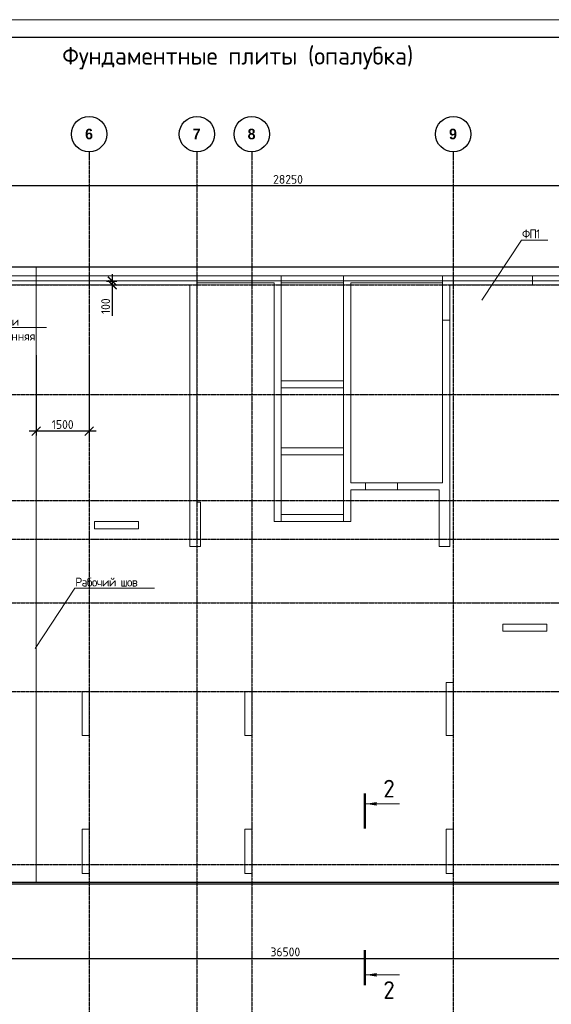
# Model space of a CAD drawing. Header units: millimetres. Extents: x -93479 to 1057970, y -66333 to 172656.
# Tile 296 of 473: x 463317 to 478357, y -35437 to -7591. Entities that reach past the tile are written whole.
import ezdxf
from ezdxf import colors
from ezdxf.entities.mleader import LeaderData, LeaderLine
from ezdxf.math import Vec2, Vec3

# ---------------------------------------------------------------- set-up
doc = ezdxf.new("R2010")
doc.units = ezdxf.units.MM
for name, pattern in [('01 Штриховая _4 мм_', [6, 3.5, -2.5]), ('______5', [1100, 800, -100, 100, -100]), ('осевая', [50.8, 31.75, -6.35, 6.35, -6.35])]:
    doc.linetypes.add(name, pattern=pattern)
for name, color, linetype, lineweight in [('0 Фундамент', 5, 'Continuous', 30), ('1 Стены', 3, 'Continuous', 30), ('Оси', 40, '______5', 18), ('подоснова', 151, 'Continuous', 5), ('РАЗМЕРЫ', 7, 'Continuous', 9), ('ТОНКИЕ', 7, 'Continuous', 9), ('Узлы', 7, 'Continuous', 0)]:
    doc.layers.add(name, color=color, linetype=linetype, lineweight=lineweight)
doc.layers.add('ТОЛСТЫЕ_ОСНОВНЫЕ', color=6, linetype='Continuous')
doc.styles.add('GOST-2.304_Type-B', font='GOST_Common.ttf')
doc.styles.add('MtXpl_Century Gothic', font='GOTHICB.TTF', dxfattribs={"height": 0.2})
doc.linetypes.add('163 Фуникулер', pattern='A,0,-2,[18,Russia-GOST_Topo.shx,S=0.05,R=0,X=0,Y=0],-4,[17,Russia-GOST_Topo.shx,S=0.05,R=0,X=0,Y=0],-2,0', length=8)
doc.dimstyles.new('СПДС', dxfattribs={"dimscale": 100, "dimtxt": 2.5, "dimasz": 2.5, "dimexe": 1.25, "dimexo": 0, "dimtad": 1, "dimdec": 0, "dimtxsty": 'GOST-2.304_Type-B', "dimblk": 'ARCHTICK', "dimcen": 2.5, "dimdle": 2, "dimadec": 0, "dimazin": 2, "dimtfac": 0.75, "dimtdec": 0, "dimtmove": 1, "dimatfit": 3, "dimfxl": 1, "dimtolj": 1, "dimarcsym": 1})

# ---------------------------------------------------------------- blocks, each defined once
blk = doc.blocks.new('оси')
at = {"color": 7, "linetype": 'ByBlock', "lineweight": -2}
for centre in [(21513, 651.4), (24563, 651.4), (26113, 651.4), (31813, 651.4)]:
    blk.add_circle(centre, 500, dxfattribs=at)
at = {"layer": 'Оси', "color": 7, "linetype": 'осевая', "lineweight": 25, "transparency": 33554687}
for p, q in [((21513.5, 151.4), (21513.5, -36280.2)), ((24563.5, 151.4), (24563.5, -36280.2)), ((26113.5, 151.4), (26113.5, -36280.2)), ((31813.5, 151.4), (31813.5, -36280.2)), ((-11815.1, -3606.9), (53620.6, -3606.9)), ((-11815.1, -6706.9), (53620.6, -6706.9)), ((-11815.1, -9706.9), (53620.6, -9706.9)), ((-11815.1, -10806.9), (53620.6, -10806.9)), ((-11815.1, -12606.9), (53620.6, -12606.9)), ((-11815.1, -15106.9), (53620.6, -15106.9)), ((-11815.1, -20006.9), (53620.6, -20006.9)), ((-11416.6, -20506.9), (53620.6, -20506.9))]:
    blk.add_line(p, q, dxfattribs=at)
at = {"layer": 'Оси', "color": 7, "lineweight": 25, "transparency": 33554687, "style": 'MtXpl_Century Gothic'}
for s, p in [('6', (21398.4, 505.2)), ('7', (24439.5, 505.2)), ('8', (25996, 505.2)), ('9', (31693.9, 505.2))]:
    blk.add_text(s, height=300, dxfattribs=at).set_placement(p)
blk = doc.blocks.new('*U1946')
at = {"layer": 'ТОЛСТЫЕ_ОСНОВНЫЕ', "color": 7}
blk.add_lwpolyline([(20, 5), (1184, 5), (1184, 415), (20, 415)], close=True, dxfattribs=at)
at = {"layer": 'ТОНКИЕ', "color": 7}
blk.add_lwpolyline([(0, 0), (1189, 0), (1189, 420), (0, 420)], close=True, dxfattribs=at)
blk = doc.blocks.new('_ArchTick')
at = {"color": 0, "linetype": 'ByBlock', "const_width": 0.15}
blk.add_lwpolyline([(-0.5, -0.5), (0.5, 0.5)], dxfattribs=at)
blk = doc.blocks.new('*D512')
at = {"layer": 'DEFPOINTS', "color": 0, "ltscale": 100, "transparency": 16777216}
for p in [(456783, -12294), (456783, -12405), (485033, -13056)]:
    blk.add_point(p, dxfattribs=at)
at = {"layer": 'РАЗМЕРЫ', "color": 0, "lineweight": -2, "transparency": 16777216}
for p, q in [((456783, -12405), (456783, -12169)), ((485033, -13056), (485033, -12169)), ((485233, -12294), (456583, -12294))]:
    blk.add_line(p, q, dxfattribs=at)
at = {"layer": 'РАЗМЕРЫ', "color": 0, "lineweight": -2, "ltscale": 100, "transparency": 16777216, "xscale": 250, "yscale": 250, "zscale": 250, "rotation": 180}
blk.add_blockref('_ArchTick', (456783, -12294), dxfattribs=at)
at = {"layer": 'РАЗМЕРЫ', "color": 0, "lineweight": -2, "ltscale": 100, "transparency": 16777216, "xscale": 250, "yscale": 250, "zscale": 250}
blk.add_blockref('_ArchTick', (485033, -12294), dxfattribs=at)
at = {"layer": 'РАЗМЕРЫ', "color": 0, "ltscale": 100, "transparency": 16777216, "insert": (470908, -12106), "char_height": 250, "attachment_point": 5, "style": 'GOST-2.304_Type-B'}
blk.add_mtext('\\A1;28250', dxfattribs=at)
blk = doc.blocks.new('_None')
blk = doc.blocks.new('*D1563')
at = {"layer": 'DEFPOINTS', "color": 0, "ltscale": 100, "transparency": 16777216}
for p in [(489083, -32776), (452583, -33016), (489083, -34143)]:
    blk.add_point(p, dxfattribs=at)
at = {"layer": 'РАЗМЕРЫ', "color": 0, "lineweight": -2, "transparency": 16777216}
for p, q in [((489083, -32776), (489083, -34268)), ((452583, -33016), (452583, -34268)), ((452383, -34143), (489283, -34143))]:
    blk.add_line(p, q, dxfattribs=at)
at = {"layer": 'РАЗМЕРЫ', "color": 0, "lineweight": -2, "ltscale": 100, "transparency": 16777216, "xscale": 250, "yscale": 250, "zscale": 250, "rotation": 180}
blk.add_blockref('_ArchTick', (452583, -34143), dxfattribs=at)
at = {"layer": 'РАЗМЕРЫ', "color": 0, "lineweight": -2, "ltscale": 100, "transparency": 16777216, "xscale": 250, "yscale": 250, "zscale": 250}
blk.add_blockref('_ArchTick', (489083, -34143), dxfattribs=at)
at = {"layer": 'РАЗМЕРЫ', "color": 0, "ltscale": 100, "transparency": 16777216, "insert": (470833, -33955), "char_height": 250, "attachment_point": 5, "style": 'GOST-2.304_Type-B'}
blk.add_mtext('\\A1;36500', dxfattribs=at)
blk = doc.blocks.new('для попер')
at = {"layer": '1 Стены', "color": 252, "lineweight": 0, "true_color": 0x939598}
for p, q in [((1025059, 86784, 360), (977509, 86784, 360)), ((1000239, 86784, 360), (1000239, 79834, 360)), ((1000239, 86784, 360), (1000239, 86784, 360)), ((1002009, 86784, 360), (1002009, 79834, 360)), ((1002009, 86784, 360), (1002009, 86784, 360)), ((1004809, 86784, 360), (1004809, 80934, 360)), ((1004809, 86784, 360), (1004809, 86784, 360)), ((1007349, 86784, 360), (1007349, 86784, 360)), ((1007349, 86784, 360), (1007349, 86534, 360)), ((997659, 86534, 360), (991359, 86534, 360)), ((997659, 86534, 360), (997659, 86534, 360)), ((997659, 86534, 360), (997659, 79134, 360)), ((997859, 86584, 360), (997859, 80384, 360)), ((997859, 86584, 360), (997859, 86584, 360)), ((997859, 86584, 360), (1000039, 86584, 360)), ((1000039, 79834, 360), (1000039, 86584, 360)), ((1000039, 86584, 360), (1000039, 86584, 360)), ((1000239, 86584, 360), (1000239, 86584, 360)), ((1002009, 86584, 360), (1000239, 86584, 360)), ((1002009, 86584, 360), (1002009, 86584, 360)), ((1002209, 86584, 360), (1004809, 86584, 360)), ((1002209, 86584, 360), (1002209, 86584, 360)), ((1002209, 86584, 360), (1002209, 80934, 360)), ((1004809, 86584, 360), (1004809, 86584, 360)), ((1005009, 86534, 360), (1005009, 86534, 360)), ((1005009, 79134, 360), (1005009, 86534, 360)), ((1005009, 86534, 360), (1009309, 86534, 360)), ((1007349, 86534, 360), (1007349, 86534, 360)), ((1004809, 85534, 360), (1004809, 85534, 360)), ((1005009, 85534, 360), (1004809, 85534, 360)), ((1005009, 85534, 360), (1005009, 85534, 360)), ((1000239, 83814, 360), (1000239, 83814, 360)), ((1002009, 83814, 360), (1000239, 83814, 360)), ((1002009, 83614, 360), (1000239, 83614, 360)), ((1000239, 83614, 360), (1000239, 83614, 360)), ((1002009, 83814, 360), (1002009, 83814, 360)), ((1002009, 83614, 360), (1002009, 83614, 360)), ((1000239, 81924, 360), (1002009, 81924, 360)), ((1000239, 81924, 360), (1000239, 81924, 360)), ((1002009, 81924, 360), (1002009, 81924, 360)), ((1000239, 81724, 360), (1000239, 81724, 360)), ((1000239, 81724, 360), (1002009, 81724, 360)), ((1002009, 81724, 360), (1002009, 81724, 360)), ((1004809, 80934, 360), (1002209, 80934, 360)), ((1002209, 80934, 360), (1002209, 80934, 360)), ((1002629, 80934, 360), (1002629, 80934, 360)), ((1002629, 80734, 360), (1002629, 80934, 360)), ((1003529, 80734, 360), (1003529, 80934, 360)), ((1003529, 80934, 360), (1003529, 80934, 360)), ((1004809, 80934, 360), (1004809, 80934, 360)), ((1002209, 80734, 360), (1002209, 80734, 360)), ((1004709, 80734, 360), (1002209, 80734, 360)), ((1002209, 80734, 360), (1002209, 79834, 360)), ((1002629, 80734, 360), (1002629, 80734, 360)), ((1003529, 80734, 360), (1003529, 80734, 360)), ((1004709, 80734, 360), (1004709, 80734, 360)), ((1004709, 79134, 360), (1004709, 80734, 360)), ((997859, 80384, 360), (997959, 80384, 360)), ((997859, 80384, 360), (997859, 80384, 360)), ((997959, 80384, 360), (997959, 80384, 360)), ((997959, 79134, 360), (997959, 80384, 360)), ((1000239, 80034, 360), (1000239, 80034, 360)), ((1002009, 80034, 360), (1000239, 80034, 360)), ((1002009, 80034, 360), (1002009, 80034, 360)), ((994959, 79634, 360), (994959, 79834, 360)), ((994959, 79834, 360), (994959, 79834, 360)), ((996209, 79834, 360), (994959, 79834, 360)), ((996209, 79834, 360), (996209, 79834, 360)), ((996209, 79634, 360), (996209, 79834, 360)), ((1000039, 79834, 360), (1000039, 79834, 360)), ((1000039, 79834, 360), (1002209, 79834, 360)), ((1000239, 79834, 360), (1000239, 79834, 360)), ((1002009, 79834, 360), (1002009, 79834, 360)), ((1002209, 79834, 360), (1002209, 79834, 360)), ((994959, 79634, 360), (996209, 79634, 360)), ((994959, 79634, 360), (994959, 79634, 360)), ((996209, 79634, 360), (996209, 79634, 360)), ((997659, 79134, 360), (997659, 79134, 360)), ((997659, 79134, 360), (997959, 79134, 360)), ((997959, 79134, 360), (997959, 79134, 360)), ((1004709, 79134, 360), (1004709, 79134, 360)), ((1005009, 79134, 360), (1004709, 79134, 360)), ((1005009, 79134, 360), (1005009, 79134, 360)), ((1006509, 76934, 360), (1006509, 76734, 360)), ((1006509, 76934, 360), (1006509, 76934, 360)), ((1006509, 76934, 360), (1007759, 76934, 360)), ((1007759, 76934, 360), (1007759, 76734, 360)), ((1007759, 76934, 360), (1007759, 76934, 360)), ((1006509, 76734, 360), (1006509, 76734, 360)), ((1006509, 76734, 360), (1007759, 76734, 360)), ((1007759, 76734, 360), (1007759, 76734, 360)), ((1005109, 75284, 360), (1004909, 75284, 360)), ((1004909, 73784, 360), (1004909, 75284, 360)), ((1004909, 75284, 360), (1004909, 75284, 360)), ((1005109, 75284, 360), (1005109, 75284, 360)), ((1005109, 75284, 360), (1005109, 73784, 360)), ((994809, 75034, 360), (994609, 75034, 360)), ((994609, 75034, 360), (994609, 75034, 360)), ((994609, 75034, 360), (994609, 73784, 360)), ((994809, 75034, 360), (994809, 75034, 360)), ((994809, 73784, 360), (994809, 75034, 360)), ((999409, 75034, 360), (999209, 75034, 360)), ((999209, 75034, 360), (999209, 75034, 360)), ((999209, 75034, 360), (999209, 73784, 360)), ((999409, 75034, 360), (999409, 75034, 360)), ((999409, 75034, 360), (999409, 73784, 360)), ((994809, 73784, 360), (994609, 73784, 360)), ((994609, 73784, 360), (994609, 73784, 360)), ((994809, 73784, 360), (994809, 73784, 360)), ((999209, 73784, 360), (999209, 73784, 360)), ((999209, 73784, 360), (999409, 73784, 360)), ((999409, 73784, 360), (999409, 73784, 360)), ((1004909, 73784, 360), (1004909, 73784, 360)), ((1005109, 73784, 360), (1004909, 73784, 360)), ((1005109, 73784, 360), (1005109, 73784, 360)), ((994609, 69884, 360), (994609, 71134, 360)), ((994809, 71134, 360), (994609, 71134, 360)), ((994809, 69884, 360), (994809, 71134, 360)), ((999209, 71134, 360), (999209, 69884, 360)), ((999209, 71134, 360), (999409, 71134, 360)), ((999409, 69884, 360), (999409, 71134, 360)), ((1005109, 71134, 360), (1004909, 71134, 360)), ((1004909, 71134, 360), (1004909, 69884, 360)), ((1005109, 71134, 360), (1005109, 69884, 360)), ((994609, 69884, 360), (994809, 69884, 360)), ((999409, 69884, 360), (999209, 69884, 360)), ((1005109, 69884, 360), (1004909, 69884, 360))]:
    blk.add_line(p, q, dxfattribs=at)
blk = doc.blocks.new('*D1858')
at = {"layer": 'DEFPOINTS', "color": 0, "ltscale": 100, "transparency": 16777216}
for p in [(465775, -14986), (465728, -15086), (465937, -15086)]:
    blk.add_point(p, dxfattribs=at)
at = {"layer": 'РАЗМЕРЫ', "color": 0, "lineweight": -2, "transparency": 16777216}
for p, q in [((465775, -14986), (466062, -14986)), ((465937, -14786), (465937, -15286)), ((465728, -15086), (466062, -15086)), ((465937, -15086), (465937, -15970))]:
    blk.add_line(p, q, dxfattribs=at)
at = {"layer": 'РАЗМЕРЫ', "color": 0, "lineweight": -2, "ltscale": 100, "transparency": 16777216, "xscale": 250, "yscale": 250, "zscale": 250}
for p, rotation in [((465937, -14986), 270), ((465937, -15086), 90)]:
    blk.add_blockref('_ArchTick', p, dxfattribs=dict(at, rotation=rotation))
at = {"layer": 'РАЗМЕРЫ', "color": 0, "ltscale": 100, "transparency": 16777216, "insert": (465749, -15694), "char_height": 250, "attachment_point": 5, "rotation": 90, "style": 'GOST-2.304_Type-B'}
blk.add_mtext('\\A1;100', dxfattribs=at)
blk = doc.blocks.new('*D1917')
at = {"layer": 'DEFPOINTS', "color": 0, "ltscale": 100, "transparency": 16777216}
for p in [(463783, -17076), (465283, -17076), (463783, -19227)]:
    blk.add_point(p, dxfattribs=at)
at = {"layer": 'РАЗМЕРЫ', "color": 0, "lineweight": -2, "transparency": 16777216}
for p, q in [((463783, -17076), (463783, -19352)), ((465283, -17076), (465283, -19352)), ((465483, -19227), (463583, -19227))]:
    blk.add_line(p, q, dxfattribs=at)
at = {"layer": 'РАЗМЕРЫ', "color": 0, "lineweight": -2, "ltscale": 100, "transparency": 16777216, "xscale": 250, "yscale": 250, "zscale": 250, "rotation": 180}
blk.add_blockref('_ArchTick', (463783, -19227), dxfattribs=at)
at = {"layer": 'РАЗМЕРЫ', "color": 0, "lineweight": -2, "ltscale": 100, "transparency": 16777216, "xscale": 250, "yscale": 250, "zscale": 250}
blk.add_blockref('_ArchTick', (465283, -19227), dxfattribs=at)
at = {"layer": 'РАЗМЕРЫ', "color": 0, "ltscale": 100, "transparency": 16777216, "insert": (464533, -19040), "char_height": 250, "attachment_point": 5, "style": 'GOST-2.304_Type-B'}
blk.add_mtext('\\A1;1500', dxfattribs=at)

msp = doc.modelspace()

# ---------------------------------------------------------------- linework, layer by layer
at = {"layer": '0 Фундамент', "color": 7}
for points in [[(449263.2, -31986.4), (495783, -31986.4), (495783, -14586.4), (491833, -14586.4)], [(485033, -14586.4), (455113, -14586.4)], [(452083, -32036.4), (452083, -33486.4), (456283, -33486.4), (456283, -36986.4), (460183, -36986.4), (460183, -44136.4), (485783, -44136.4), (485783, -37986.4), (489383, -37986.4), (489383, -32036.4), (452083, -32036.4)]]:
    msp.add_lwpolyline(points, dxfattribs=at)
at = {"layer": 'РАЗМЕРЫ', "color": 7, "linetype": '163 Фуникулер', "ltscale": 0.5}
msp.add_lwpolyline([(447983, -14975.5), (448482.8, -14975.5), (448482.8, -13208.9), (454958.8, -13208.9), (454958.8, -14977.1), (485183.7, -14977.1), (485191.6, -13212.6), (491666, -13220.7), (491672.4, -14991.7), (495387.1, -14985.2), (495409.1, -31638.9), (489013.4, -31638.9), (489013.4, -31986.4)], dxfattribs=at)
at = {"layer": 'РАЗМЕРЫ', "color": 7, "linetype": '01 Штриховая _4 мм_'}
msp.add_lwpolyline([(463782.8, -14586.4), (463782.8, -31987.5)], dxfattribs=at)
at = {"layer": 'Узлы', "color": 7, "linetype": 'Continuous', "lineweight": 0}
for p, q in [((473115.5, -29767.3), (474065.5, -29767.3)), ((473115.5, -34602.5), (474065.5, -34602.5))]:
    msp.add_line(p, q, dxfattribs=at)
at = {"layer": 'Узлы', "color": 7, "linetype": 'Continuous', "lineweight": 0, "const_width": 70}
for points in [[(473080.5, -29467.3), (473080.5, -30467.3)], [(473080.5, -34902.5), (473080.5, -33902.5)]]:
    msp.add_lwpolyline(points, dxfattribs=at)
at = {"layer": 'Узлы', "color": 7, "linetype": 'Continuous', "lineweight": 0}
for points in [[(473115.5, -29767.3), (473416, -29817.6), (473416, -29717.1)], [(473115.5, -34602.5), (473416, -34652.7), (473416, -34552.2)]]:
    msp.add_solid(points, dxfattribs=at)

# ---------------------------------------------------------------- block references
at = {"xscale": 100, "yscale": 100, "zscale": 100}
msp.add_blockref('*U1946', (428606, -49590.9), dxfattribs=at)
at = {"color": 7}
msp.add_blockref('оси', (443769.3, -11479.5), dxfattribs=at)
at = {"layer": 'РАЗМЕРЫ', "color": 7}
msp.add_blockref('для попер', (-529526.8, -101620.7, -360), dxfattribs=at)

# ---------------------------------------------------------------- texts
at = {"layer": 'Узлы', "color": 7, "linetype": 'Continuous', "lineweight": 0, "style": 'GOST-2.304_Type-B'}
msp.add_text('Фундаментные плиты (опалубка)', height=500, dxfattribs=at).set_placement((464520.7, -8861.5))
at = {"layer": 'Узлы', "color": 7, "linetype": 'Continuous', "lineweight": 0, "char_height": 500, "attachment_point": 5, "style": 'GOST-2.304_Type-B'}
for insert in [(473765.5, -29337.3), (473765.5, -35032.5)]:
    msp.add_mtext_dynamic_manual_height_columns('2', width=723.88, gutter_width=25, heights=[0], dxfattribs=dict(at, insert=insert))

# ---------------------------------------------------------------- dimensions: what is measured, and where the dimension line sits
at = {"layer": 'РАЗМЕРЫ', "color": 7}
for base, p1, p2, picture, middle in [((456782.8, -12293.7), (485033, -13056.4), (456782.8, -12405.2), '*D512', (470907.9, -12106.1)), ((463782.8, -19227.2), (465282.8, -17076), (463782.8, -17076), '*D1917', (464532.8, -19039.6)), ((489082.8, -34142.5), (452582.8, -33015.9), (489082.8, -32776.4), '*D1563', (470832.8, -33954.9))]:
    dim = msp.add_linear_dim(base=base, p1=p1, p2=p2, dimstyle='СПДС', dxfattribs=at)
    dim.commit()
    dim.dimension.update_dxf_attribs({"geometry": picture, "text_midpoint": middle})
dim = msp.add_linear_dim(base=(465936.8, -15086.4), p1=(465774.6, -14986.1), p2=(465727.8, -15086.4), angle=90, dimstyle='СПДС', dxfattribs=at)
dim.commit()
dim.dimension.update_dxf_attribs({"geometry": '*D1858', "text_midpoint": (466173.8, -15694.4), "dimtype": 160})

# ---------------------------------------------------------------- leaders
at = {"layer": 'подоснова', "color": 7, "ltscale": 0.3}
ml = msp.add_multileader_mtext('Standard', dxfattribs=at)
ml.set_content('{\\T0.9;ФП1}', color=7, style='GOST-2.304_Type-B')
ml.set_leader_properties(color=7, linetype='ByLayer', lineweight=15)
ml.set_arrow_properties(name='NONE')
ml.build(insert=Vec2(0, 0))
ml.multileader.update_dxf_attribs({"text_left_attachment_type": 6, "text_right_attachment_type": 6, "dogleg_length": 0.1, "arrow_head_size": 18})
ctx = ml.context
ctx.base_point, ctx.char_height, ctx.arrow_head_size, ctx.landing_gap_size, ctx.plane_origin = Vec3(477520.6, -13824.5), 250, 18, 20, Vec3(482275.2, -13089.2)
ctx.left_attachment, ctx.right_attachment, ctx.text_align_type = 6, 6, 1
notes = []
notes.append((ctx, [(0, (1, 1, 0), (477512.9, -13824.7), (1, 0), 0.1, [(0, [(476390.9, -15523.3)], 0, [])])]))
ctx.mtext.insert, ctx.mtext.width, ctx.mtext.alignment, ctx.mtext.flow_direction = Vec3(477781, -13524.5), 4075.871, 2, 5
ml = msp.add_multileader_mtext('Standard', dxfattribs=at)
ml.set_content('{\\T0.9;Контур гидрошпонки \\T1;\\C0;Гидрошпонка внутренняя HVS 125/1-6 }', color=7, style='GOST-2.304_Type-B')
ml.set_leader_properties(color=7, linetype='ByLayer', lineweight=15)
ml.set_arrow_properties(name='NONE')
ml.build(insert=Vec2(0, 0))
ml.multileader.update_dxf_attribs({"text_left_attachment_type": 6, "text_right_attachment_type": 6, "dogleg_length": 0.1, "arrow_head_size": 18})
ctx = ml.context
ctx.base_point, ctx.char_height, ctx.arrow_head_size, ctx.landing_gap_size, ctx.plane_origin = Vec3(459937.1, -16298.7), 250, 18, 20, Vec3(464691.6, -12425.7)
ctx.left_attachment, ctx.right_attachment, ctx.text_align_type = 6, 6, 1
notes.append((ctx, [(0, (1, 1, 0), (459935.1, -16299), (1, 0), 0.1, [(0, [(458975.7, -14962.3)], 0, [])])]))
ctx.mtext.insert, ctx.mtext.width, ctx.mtext.alignment, ctx.mtext.flow_direction = Vec3(461874.9, -15998.7), 4075.871, 2, 5
ml = msp.add_multileader_mtext('Standard', dxfattribs=at)
ml.set_content('{\\T0.9;Рабочий шов}', color=7, style='GOST-2.304_Type-B')
ml.set_leader_properties(color=7, linetype='ByLayer', lineweight=15)
ml.set_arrow_properties(name='NONE')
ml.build(insert=Vec2(0, 0))
ml.multileader.update_dxf_attribs({"text_left_attachment_type": 6, "text_right_attachment_type": 6, "dogleg_length": 0.1, "arrow_head_size": 18})
ctx = ml.context
ctx.base_point, ctx.char_height, ctx.arrow_head_size, ctx.landing_gap_size, ctx.plane_origin = Vec3(464883.6, -23671.1), 250, 18, 20, Vec3(469638.2, -22935.8)
ctx.left_attachment, ctx.right_attachment, ctx.text_align_type = 6, 6, 1
notes.append((ctx, [(0, (1, 1, 0), (464875.7, -23671.3), (1, 0), 0.1, [(0, [(463754, -25369.9)], 0, [])])]))
ctx.mtext.insert, ctx.mtext.width, ctx.mtext.alignment, ctx.mtext.flow_direction = Vec3(465765.2, -23371.1), 4075.871, 2, 5
for ctx, leaders in notes:
    for number, flags, end, landing, length, lines in leaders:
        leader = LeaderData()
        leader.index, (leader.has_last_leader_line, leader.has_dogleg_vector, leader.attachment_direction) = number, flags
        leader.last_leader_point, leader.dogleg_vector, leader.dogleg_length = Vec3(end), Vec3(landing), length
        for number, points, colour, breaks in lines:
            line = LeaderLine()
            line.index, line.vertices, line.color, line.breaks = number, Vec3.list(points), colors.encode_raw_color(colour), breaks
            leader.lines.append(line)
        ctx.leaders.append(leader)

doc.saveas('drawing.dxf')
